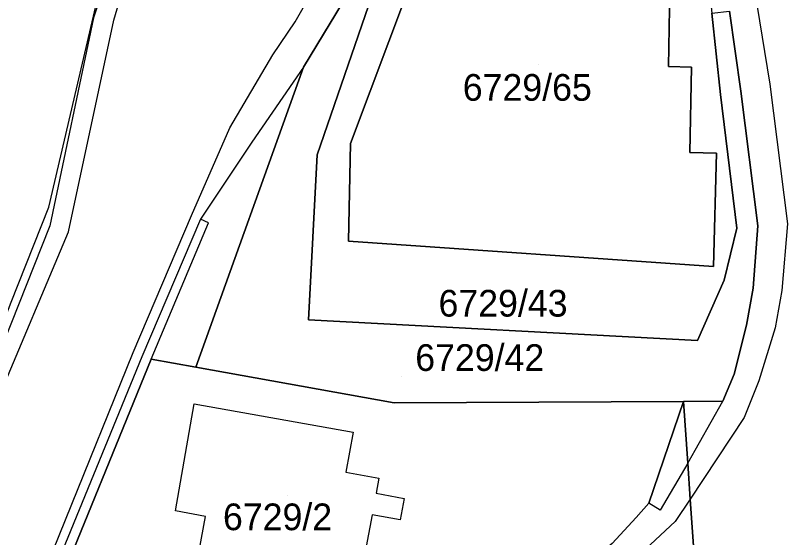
# Model space of a CAD drawing. Extents: x -266199 to -261993, y -1239047 to -1235108.
# Drawn here: x -264019.3 to -263961.4, y -1236042.6 to -1236003.5 of the extents above; entities that cross this region are included whole.
import ezdxf

# ---------------------------------------------------------------- set-up
doc = ezdxf.new("R2010")
doc.units = 0
for name, color, linetype in [('body_kn', 7, 'Continuous'), ('katuz_linie', 7, 'Continuous'), ('kladpar_druhypozemkov', 7, 'Continuous'), ('kladpar_hranice', 7, 'Continuous'), ('kladpar_parcelnecisla', 7, 'Continuous'), ('kladpar_plochy', 7, 'Continuous'), ('zappar_hrandruhpozemk', 7, 'Continuous'), ('zuob_linie', 7, 'Continuous'), ('zuob_plochy', 7, 'Continuous')]:
    doc.layers.add(name, color=color, linetype=linetype)

msp = doc.modelspace()

# ---------------------------------------------------------------- linework, layer by layer
at = {"layer": 'body_kn'}
for p, q in [((-264013.42, -1236003.71), (-264013.42, -1236003.71)), ((-264011.9, -1236003.88), (-264011.9, -1236003.88)), ((-263998.32, -1236004.01), (-263998.32, -1236004.01)), ((-263999.98, -1236006.49), (-263999.98, -1236006.49)), ((-263997.69, -1236007.41), (-263997.69, -1236007.41)), ((-263970.35, -1236007.35), (-263970.35, -1236007.35)), ((-263968.61, -1236007.41), (-263968.61, -1236007.41)), ((-263962.74, -1236008.69), (-263962.74, -1236008.69)), ((-263966.45, -1236009.44), (-263966.45, -1236009.44)), ((-263964.93, -1236009.19), (-263964.93, -1236009.19)), ((-264003.22, -1236011.94), (-264003.22, -1236011.94)), ((-264001.55, -1236013.03), (-264001.55, -1236013.03)), ((-263994.17, -1236013.13), (-263994.17, -1236013.13)), ((-263996.67, -1236013.96), (-263996.67, -1236013.96)), ((-263968.75, -1236013.79), (-263968.75, -1236013.79)), ((-263966.74, -1236013.84), (-263966.74, -1236013.84)), ((-264016.77, -1236017.89), (-264016.77, -1236017.89)), ((-264006.09, -1236018.51), (-264006.09, -1236018.51)), ((-264005.4, -1236018.79), (-264005.4, -1236018.79)), ((-264005.4, -1236018.79), (-264005.4, -1236018.79)), ((-264016.69, -1236019.29), (-264016.69, -1236019.29)), ((-264004.8, -1236019.07), (-264004.8, -1236019.07)), ((-263963.65, -1236019.3), (-263963.65, -1236019.3)), ((-263961.42, -1236019.14), (-263961.42, -1236019.14)), ((-264015.3, -1236019.75), (-264015.3, -1236019.75)), ((-263965.23, -1236019.47), (-263965.23, -1236019.47)), ((-263994.31, -1236020.43), (-263994.31, -1236020.43)), ((-263966.97, -1236022.34), (-263966.97, -1236022.34)), ((-263966.16, -1236023.37), (-263966.16, -1236023.37)), ((-263966.16, -1236023.37), (-263966.16, -1236023.37)), ((-263963.99, -1236023.95), (-263963.99, -1236023.95)), ((-263961.84, -1236024.13), (-263961.84, -1236024.13)), ((-263997.32, -1236026.32), (-263997.32, -1236026.32)), ((-263964.5, -1236026.72), (-263964.5, -1236026.72)), ((-263962.35, -1236026.94), (-263962.35, -1236026.94)), ((-263968.16, -1236027.89), (-263968.16, -1236027.89)), ((-264010.45, -1236028.77), (-264010.45, -1236028.77)), ((-264009.81, -1236029.1), (-264009.81, -1236029.1)), ((-264009.1, -1236029.29), (-264009.1, -1236029.29)), ((-264009.1, -1236029.29), (-264009.1, -1236029.29)), ((-264005.75, -1236029.89), (-264005.75, -1236029.89)), ((-264005.75, -1236029.89), (-264005.75, -1236029.89)), ((-263965.43, -1236030.4), (-263965.43, -1236030.4)), ((-263963.57, -1236030.89), (-263963.57, -1236030.89)), ((-264005.88, -1236032.63), (-264005.88, -1236032.63)), ((-264005.88, -1236032.63), (-264005.88, -1236032.63)), ((-263990.89, -1236032.54), (-263990.89, -1236032.54)), ((-263969.22, -1236032.44), (-263969.22, -1236032.44)), ((-263969.22, -1236032.44), (-263969.22, -1236032.44)), ((-263966.26, -1236032.43), (-263966.26, -1236032.43)), ((-263964.66, -1236033.66), (-263964.66, -1236033.66)), ((-263993.98, -1236034.75), (-263993.98, -1236034.75)), ((-263968.9, -1236037.06), (-263968.9, -1236037.06)), ((-263968.9, -1236037.06), (-263968.9, -1236037.06)), ((-263994.52, -1236037.74), (-263994.52, -1236037.74)), ((-263992.04, -1236038.2), (-263992.04, -1236038.2)), ((-263992.25, -1236039.32), (-263992.25, -1236039.32)), ((-263990.16, -1236039.72), (-263990.16, -1236039.72)), ((-263971.82, -1236040.07), (-263971.82, -1236040.07)), ((-263968.71, -1236039.76), (-263968.71, -1236039.76)), ((-263968.71, -1236039.76), (-263968.71, -1236039.76)), ((-264007.29, -1236040.64), (-264007.29, -1236040.64)), ((-263970.97, -1236040.58), (-263970.97, -1236040.58)), ((-264005.04, -1236041.06), (-264005.04, -1236041.06)), ((-263992.55, -1236040.93), (-263992.55, -1236040.93)), ((-263990.44, -1236041.32), (-263990.44, -1236041.32)), ((-263972.77, -1236041.15), (-263972.77, -1236041.15)), ((-263969.83, -1236041.45), (-263969.83, -1236041.45))]:
    msp.add_line(p, q, dxfattribs=at)
at = {"layer": 'katuz_linie'}
msp.add_lwpolyline([(-264054.65, -1236214.92), (-264050.44, -1236162.62), (-264048.69, -1236148.19), (-264048.46, -1236146.29), (-264048.32, -1236145.13), (-264047.53, -1236138.62), (-264046.96, -1236133.89), (-264043.79, -1236106.93), (-264039.81, -1236085.17), (-264035.22, -1236067.05), (-264029.77, -1236051.68), (-264019.6, -1236025), (-264016.77, -1236017.89), (-264013.07, -1236002.07), (-264012.18, -1235998.42), (-264004, -1235976.74), (-264004.02, -1235975.19), (-264003.46, -1235973.59), (-264003.87, -1235955.49)], dxfattribs=at)
at = {"layer": 'kladpar_druhypozemkov'}
for p, q in [((-263980.07, -1236007.23), (-263980.07, -1236007.23)), ((-263982.14, -1236024.24), (-263982.14, -1236024.24)), ((-263990.38, -1236030.59), (-263990.38, -1236030.59)), ((-263998.86, -1236039.49), (-263998.86, -1236039.49))]:
    msp.add_line(p, q, dxfattribs=at)
at = {"layer": 'kladpar_hranice'}
for p, q in [((-263997.69, -1236007.41), (-264005.75, -1236029.89)), ((-264005.75, -1236029.89), (-263997.69, -1236007.41))]:
    msp.add_line(p, q, dxfattribs=at)
for points in [[(-264054.65, -1236214.92), (-264050.44, -1236162.62), (-264048.69, -1236148.19), (-264048.46, -1236146.29), (-264048.32, -1236145.13), (-264047.53, -1236138.62), (-264046.96, -1236133.89), (-264043.79, -1236106.93), (-264039.81, -1236085.17), (-264035.22, -1236067.05), (-264029.77, -1236051.68), (-264019.6, -1236025), (-264016.77, -1236017.89), (-264013.07, -1236002.07), (-264012.18, -1235998.42), (-264004, -1235976.74), (-264004.02, -1235975.19), (-264003.46, -1235973.59), (-264003.87, -1235955.49)], [(-263988.96, -1235971.46), (-263989.36, -1235981.27), (-263989.42, -1235984.66), (-263989.93, -1235986.67), (-263990.67, -1235989.63), (-263991.01, -1235990.97), (-263991.77, -1235993.69), (-263993.77, -1236000.9), (-263997.69, -1236007.41)], [(-263991.77, -1235993.69), (-263989.72, -1235993.8), (-263996.67, -1236013.96), (-263997.32, -1236026.32), (-263968.16, -1236027.89), (-263966.16, -1236023.37), (-263965.23, -1236019.47), (-263966.45, -1236009.44), (-263967.09, -1236003.35), (-263965.78, -1236003.21), (-263964.93, -1236009.19), (-263963.65, -1236019.3), (-263963.99, -1236023.95), (-263964.5, -1236026.72), (-263965.43, -1236030.4), (-263966.26, -1236032.43), (-263969.22, -1236032.44), (-263990.89, -1236032.54), (-264005.75, -1236029.89)], [(-263997.69, -1236007.41), (-263993.77, -1236000.9), (-263991.77, -1235993.69)], [(-263966.16, -1236023.37), (-263968.16, -1236027.89), (-263997.32, -1236026.32), (-263996.67, -1236013.96), (-263989.72, -1235993.8), (-263968.93, -1235994.89), (-263968.68, -1235995.67), (-263968.57, -1235995.99), (-263967.54, -1236000.96), (-263967.14, -1236002.88), (-263967.09, -1236003.35), (-263966.45, -1236009.44), (-263965.23, -1236019.47), (-263966.16, -1236023.37)], [(-263989.43, -1235996.77), (-263986.17, -1235996.9), (-263985.91, -1235994.29), (-263974.76, -1235994.88), (-263974.68, -1235997.2), (-263970.16, -1235997.2), (-263970.35, -1236007.35), (-263968.61, -1236007.41), (-263968.75, -1236013.79), (-263966.74, -1236013.84), (-263966.97, -1236022.34), (-263994.31, -1236020.43), (-263994.17, -1236013.13), (-263989.83, -1236001.54), (-263989.43, -1235996.77)], [(-263986.17, -1235996.9), (-263989.43, -1235996.77), (-263989.83, -1236001.54), (-263994.17, -1236013.13), (-263994.31, -1236020.43), (-263966.97, -1236022.34), (-263966.74, -1236013.84), (-263968.75, -1236013.79), (-263968.61, -1236007.41), (-263970.35, -1236007.35), (-263970.16, -1235997.2), (-263974.68, -1235997.2), (-263974.76, -1235994.88), (-263985.91, -1235994.29), (-263986.17, -1235996.9)], [(-263967.92, -1236051.04), (-263968.71, -1236039.76), (-263968.9, -1236037.06), (-263969.22, -1236032.44), (-263966.26, -1236032.43), (-263965.43, -1236030.4), (-263964.5, -1236026.72), (-263963.99, -1236023.95), (-263963.65, -1236019.3), (-263964.93, -1236009.19), (-263965.78, -1236003.21)], [(-264005.75, -1236029.89), (-264009.1, -1236029.29), (-264016.73, -1236047.96), (-264018.95, -1236054.41), (-264019, -1236054.55), (-264025.19, -1236073.73), (-264028.84, -1236092.17), (-264032.61, -1236111.18), (-264034.93, -1236130.11), (-264037.2, -1236149.76), (-264039.42, -1236167.83), (-264041.14, -1236187.26)], [(-263969.22, -1236032.44), (-263971.82, -1236040.07), (-263972.77, -1236041.15), (-263974.57, -1236043.09), (-263984.28, -1236051.15), (-263989.06, -1236056.73), (-263990.76, -1236059.55), (-263996.22, -1236058.55), (-264018.95, -1236054.41), (-264016.73, -1236047.96), (-264009.1, -1236029.29), (-264005.75, -1236029.89), (-263990.89, -1236032.54), (-263969.22, -1236032.44)], [(-263974.57, -1236043.09), (-263972.77, -1236041.15), (-263971.82, -1236040.07), (-263969.22, -1236032.44), (-263968.9, -1236037.06), (-263968.71, -1236039.76), (-263967.92, -1236051.04)]]:
    msp.add_lwpolyline(points, dxfattribs=at)
at = {"layer": 'kladpar_plochy'}
for p, q in [((-263996.67, -1236013.96), (-263989.72, -1235993.8)), ((-263970.35, -1236007.35), (-263970.16, -1235997.2)), ((-263989.83, -1236001.54), (-263994.17, -1236013.13)), ((-263967.09, -1236003.35), (-263966.45, -1236009.44)), ((-263968.61, -1236007.41), (-263970.35, -1236007.35)), ((-263968.75, -1236013.79), (-263968.61, -1236007.41)), ((-263966.45, -1236009.44), (-263965.23, -1236019.47)), ((-263994.17, -1236013.13), (-263994.31, -1236020.43)), ((-263997.32, -1236026.32), (-263996.67, -1236013.96)), ((-263966.74, -1236013.84), (-263968.75, -1236013.79)), ((-263966.97, -1236022.34), (-263966.74, -1236013.84)), ((-263965.23, -1236019.47), (-263966.16, -1236023.37)), ((-263994.31, -1236020.43), (-263966.97, -1236022.34)), ((-263966.16, -1236023.37), (-263968.16, -1236027.89)), ((-263968.16, -1236027.89), (-263997.32, -1236026.32))]:
    msp.add_line(p, q, dxfattribs=at)
for points in [[(-263993, -1235942.71), (-263989.54, -1235968.11), (-263988.96, -1235971.46), (-263989.36, -1235981.27), (-263989.42, -1235984.66), (-263989.93, -1235986.67), (-263990.67, -1235989.63), (-263991.01, -1235990.97), (-263991.77, -1235993.69), (-263993.77, -1236000.9), (-263997.69, -1236007.41), (-264005.75, -1236029.89), (-264009.1, -1236029.29), (-264016.73, -1236047.96), (-264018.95, -1236054.41), (-264019, -1236054.55), (-264025.19, -1236073.73), (-264028.84, -1236092.17), (-264032.61, -1236111.18), (-264034.93, -1236130.11), (-264037.2, -1236149.76), (-264039.42, -1236167.83), (-264041.14, -1236187.26)], [(-264054.65, -1236214.92), (-264050.44, -1236162.62), (-264048.69, -1236148.19), (-264048.46, -1236146.29), (-264048.32, -1236145.13), (-264047.53, -1236138.62), (-264046.96, -1236133.89), (-264043.79, -1236106.93), (-264039.81, -1236085.17), (-264035.22, -1236067.05), (-264029.77, -1236051.68), (-264019.6, -1236025), (-264016.77, -1236017.89), (-264013.07, -1236002.07), (-264012.18, -1235998.42), (-264004, -1235976.74), (-264004.02, -1235975.19), (-264003.46, -1235973.59), (-264003.87, -1235955.49)], [(-263967.92, -1236051.04), (-263968.71, -1236039.76), (-263968.9, -1236037.06), (-263969.22, -1236032.44), (-263966.26, -1236032.43), (-263965.43, -1236030.4), (-263964.5, -1236026.72), (-263963.99, -1236023.95), (-263963.65, -1236019.3), (-263964.93, -1236009.19), (-263965.78, -1236003.21)], [(-263974.57, -1236043.09), (-263972.77, -1236041.15), (-263971.82, -1236040.07), (-263969.22, -1236032.44), (-263968.9, -1236037.06), (-263968.71, -1236039.76), (-263967.92, -1236051.04)]]:
    msp.add_lwpolyline(points, dxfattribs=at)
for points in [[(-263991.77, -1235993.69), (-263989.72, -1235993.8), (-263996.67, -1236013.96), (-263997.32, -1236026.32), (-263968.16, -1236027.89), (-263966.16, -1236023.37), (-263965.23, -1236019.47), (-263966.45, -1236009.44), (-263967.09, -1236003.35), (-263965.78, -1236003.21), (-263964.93, -1236009.19), (-263963.65, -1236019.3), (-263963.99, -1236023.95), (-263964.5, -1236026.72), (-263965.43, -1236030.4), (-263966.26, -1236032.43), (-263969.22, -1236032.44), (-263990.89, -1236032.54), (-264005.75, -1236029.89), (-263997.69, -1236007.41), (-263993.77, -1236000.9)], [(-263989.43, -1235996.77), (-263986.17, -1235996.9), (-263985.91, -1235994.29), (-263974.76, -1235994.88), (-263974.68, -1235997.2), (-263970.16, -1235997.2), (-263970.35, -1236007.35), (-263968.61, -1236007.41), (-263968.75, -1236013.79), (-263966.74, -1236013.84), (-263966.97, -1236022.34), (-263994.31, -1236020.43), (-263994.17, -1236013.13), (-263989.83, -1236001.54)], [(-263969.22, -1236032.44), (-263971.82, -1236040.07), (-263972.77, -1236041.15), (-263974.57, -1236043.09), (-263984.28, -1236051.15), (-263989.06, -1236056.73), (-263990.76, -1236059.55), (-263996.22, -1236058.55), (-264018.95, -1236054.41), (-264016.73, -1236047.96), (-264009.1, -1236029.29), (-264005.75, -1236029.89), (-263990.89, -1236032.54)]]:
    msp.add_lwpolyline(points, close=True, dxfattribs=at)
at = {"layer": 'zappar_hrandruhpozemk'}
for p, q in [((-264009.08, -1235990.24), (-264013.42, -1236003.71)), ((-264003.22, -1236011.94), (-263999.98, -1236006.49)), ((-263997.69, -1236007.41), (-264001.55, -1236013.03)), ((-263962.74, -1236008.69), (-263961.42, -1236019.14)), ((-264001.55, -1236013.03), (-264005.4, -1236018.79)), ((-264004.8, -1236019.07), (-264005.4, -1236018.79)), ((-264009.1, -1236029.29), (-264004.8, -1236019.07)), ((-264025.9, -1236044.83), (-264015.3, -1236019.75)), ((-264005.88, -1236032.63), (-263993.98, -1236034.75)), ((-263968.9, -1236037.06), (-263966.26, -1236032.43)), ((-263968.9, -1236037.06), (-263970.97, -1236040.58)), ((-263970.97, -1236040.58), (-263971.82, -1236040.07))]:
    msp.add_line(p, q, dxfattribs=at)
for points in [[(-264015.3, -1236019.75), (-264011.9, -1236003.88), (-264008, -1235990.6), (-264001.33, -1235976.92), (-263999.63, -1235968), (-263999.45, -1235964.66), (-263999.49, -1235960.54), (-263999.83, -1235956.51), (-264000.6, -1235950.35), (-264002.28, -1235940.41), (-264003.63, -1235935.59)], [(-263968.93, -1235980.86), (-263967.83, -1235984.75), (-263966.1, -1235991.52), (-263965.68, -1235993.43), (-263965.1, -1235996.03), (-263964.58, -1235998.54), (-263963.71, -1236002.72), (-263962.74, -1236008.69)], [(-263999.98, -1236006.49), (-263998.32, -1236004.01), (-263995.86, -1235999.69), (-263992, -1235985.18)], [(-264013.42, -1236003.71), (-264016.69, -1236019.29), (-264029.56, -1236051.64), (-264035.78, -1236070.48), (-264040.64, -1236090.97), (-264043.05, -1236105.15), (-264043.68, -1236108.78), (-264046.1, -1236128.84), (-264048.05, -1236148.24)], [(-264026.71, -1236073.03), (-264020.63, -1236053.86), (-264010.45, -1236028.77), (-264006.09, -1236018.51), (-264003.22, -1236011.94)], [(-264005.4, -1236018.79), (-264009.81, -1236029.1), (-264020.04, -1236054.09), (-264025.96, -1236073.25)], [(-263961.42, -1236019.14), (-263961.84, -1236024.13), (-263962.35, -1236026.94), (-263963.57, -1236030.89), (-263964.66, -1236033.66), (-263968.71, -1236039.76)], [(-263993.98, -1236034.75), (-263994.52, -1236037.74), (-263992.04, -1236038.2), (-263992.25, -1236039.32), (-263990.16, -1236039.72), (-263990.44, -1236041.32), (-263992.55, -1236040.93), (-263993.81, -1236047.65), (-264005.87, -1236045.53), (-264005.04, -1236041.06), (-264007.29, -1236040.64), (-264005.88, -1236032.63)], [(-263968.71, -1236039.76), (-263969.83, -1236041.45), (-263973.57, -1236044.91), (-263976.13, -1236047.35), (-263978.18, -1236049.15)]]:
    msp.add_lwpolyline(points, dxfattribs=at)
at = {"layer": 'zuob_linie'}
msp.add_lwpolyline([(-264054.65, -1236214.92), (-264050.44, -1236162.62), (-264048.69, -1236148.19), (-264048.46, -1236146.29), (-264048.32, -1236145.13), (-264047.53, -1236138.62), (-264046.96, -1236133.89), (-264043.79, -1236106.93), (-264039.81, -1236085.17), (-264035.22, -1236067.05), (-264029.77, -1236051.68), (-264019.6, -1236025), (-264016.77, -1236017.89), (-264013.07, -1236002.07), (-264012.18, -1235998.42), (-264004, -1235976.74), (-264004.02, -1235975.19), (-264003.46, -1235973.59), (-264003.87, -1235955.49)], dxfattribs=at)
at = {"layer": 'zuob_plochy'}
msp.add_lwpolyline([(-264054.65, -1236214.92), (-264050.44, -1236162.62), (-264048.69, -1236148.19), (-264048.46, -1236146.29), (-264048.32, -1236145.13), (-264047.53, -1236138.62), (-264046.96, -1236133.89), (-264043.79, -1236106.93), (-264039.81, -1236085.17), (-264035.22, -1236067.05), (-264029.77, -1236051.68), (-264019.6, -1236025), (-264016.77, -1236017.89), (-264013.07, -1236002.07), (-264012.18, -1235998.42), (-264004, -1235976.74), (-264004.02, -1235975.19), (-264003.46, -1235973.59), (-264003.87, -1235955.49)], dxfattribs=at)

# ---------------------------------------------------------------- texts
at = {"layer": 'kladpar_parcelnecisla'}
for s, p in [('6729/65', (-263985.755, -1236009.92)), ('6729/43', (-263987.573, -1236026.09)), ('6729/42', (-263989.317, -1236030.16)), ('6729/2', (-264003.726, -1236042.09))]:
    msp.add_text(s, height=2, dxfattribs=at).set_placement(p)

doc.saveas('drawing.dxf')
